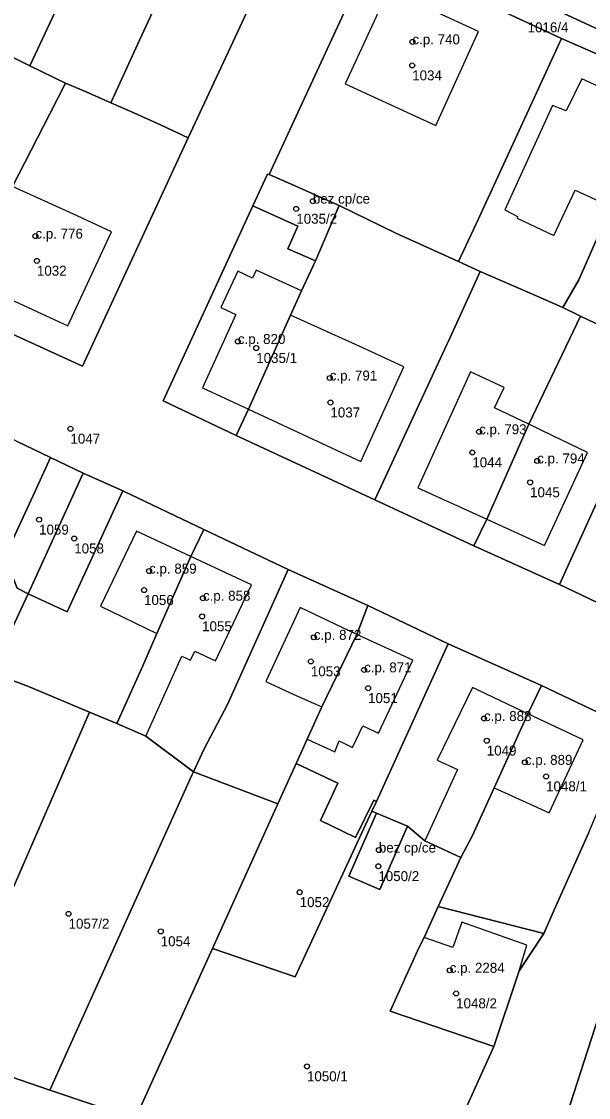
# Model space of a CAD drawing. Extents: x -878211 to -870363, y -1058464 to -1052522.
# Drawn here: x -874959.7 to -874902.9, y -1056645.6 to -1056537.8 of the extents above; entities that cross this region are included whole.
import ezdxf

# ---------------------------------------------------------------- set-up
doc = ezdxf.new("R2010")
doc.units = 0
for name, color, linetype in [('Vrstva 50', 7, 'Continuous'), ('Vrstva 51', 7, 'Continuous'), ('Vrstva 52', 7, 'Continuous')]:
    doc.layers.add(name, color=color, linetype=linetype)

msp = doc.modelspace()

# ---------------------------------------------------------------- linework, layer by layer
at = {"layer": 'Vrstva 50'}
for centre in [(-874920.51, -1056539.84994), (-874920.53, -1056542.21994), (-874930.48, -1056555.81994), (-874932.14, -1056556.58994), (-874958.27, -1056559.31994), (-874958.12, -1056561.79994), (-874937.99, -1056569.87994), (-874936.15, -1056570.53994), (-874928.79, -1056573.53994), (-874928.72, -1056575.99994), (-874954.76, -1056578.62994), (-874913.83, -1056578.92994), (-874914.51, -1056580.99994), (-874908.01, -1056581.84994), (-874908.72, -1056583.99994), (-874957.9, -1056587.73994), (-874954.38, -1056589.62994), (-874946.88, -1056592.88994), (-874947.39, -1056594.79994), (-874941.49, -1056595.60994), (-874941.57, -1056597.42994), (-874930.38, -1056599.52994), (-874930.68, -1056601.94994), (-874925.35, -1056602.78994), (-874924.95, -1056604.62994), (-874913.34, -1056607.66994), (-874913.06, -1056609.88994), (-874909.24, -1056612.05994), (-874907.12, -1056613.46994), (-874923.87, -1056620.84994), (-874923.92, -1056622.46994), (-874931.8, -1056625.07994), (-874954.95, -1056627.23994), (-874945.72, -1056628.99994), (-874916.77, -1056632.89994), (-874916.13, -1056635.21994), (-874931.07, -1056642.52994)]:
    msp.add_circle(centre, 0.25, dxfattribs=at)
at = {"layer": 'Vrstva 51'}
for points in [[(-874895.74, -1056535.41), (-874926.87, -1056520.97), (-874944.35, -1056512.87), (-874979.87, -1056496.45), (-874989.14, -1056492.13), (-874992.47, -1056490.55), (-874994.15, -1056489.56), (-874995.85, -1056495.51), (-874994.29, -1056495.76), (-874974.98, -1056504.74), (-874950.14, -1056516.23), (-874934.95, -1056523.28), (-874933.59, -1056523.93), (-874932.63, -1056524.5), (-874932.02, -1056525.03), (-874931.4, -1056526.17), (-874931.16, -1056527.54), (-874926.09, -1056529.93), (-874925.12, -1056529.32), (-874923.47, -1056529.11), (-874921.88, -1056529.32), (-874905.42, -1056536.96), (-874875.82, -1056550.68)], [(-874933.79, -1056529.77), (-874942.96, -1056549.46), (-874953.56, -1056572.34), (-874963.37, -1056567.87)], [(-874893.76, -1056599.97), (-874905.76, -1056594.22), (-874914.37, -1056590.37), (-874924.28, -1056585.74), (-874938.17, -1056579.3), (-874945.49, -1056575.82), (-874936.48, -1056556.28), (-874935.02, -1056553.11), (-874934.84, -1056553.16), (-874925.7, -1056533.32)], [(-874960.15, -1056579.87), (-874956.76, -1056581.51), (-874953.47, -1056583.09), (-874949.53, -1056584.85), (-874941.39, -1056588.72), (-874932.97, -1056592.73), (-874924.96, -1056596.33), (-874916.93, -1056600.19), (-874907.59, -1056604.37), (-874898.46, -1056608.69)], [(-874902.86, -1056619.17), (-874906.16, -1056626.46), (-874907.36, -1056629.2), (-874909.82, -1056632.96), (-874909.91, -1056633.24), (-874912.37, -1056640.52), (-874919.82, -1056657.1), (-874920.35, -1056658.27), (-874915.48, -1056659.76), (-874916.59, -1056663.88), (-874917.78, -1056667.61), (-874919.02, -1056671.5), (-874920.26, -1056675.4), (-874921.49, -1056679.32), (-874922.66, -1056682.98), (-874923.91, -1056687.06), (-874923.71, -1056687.13), (-874924.76, -1056690.78), (-874925.72, -1056694.12), (-874926.79, -1056697.8), (-874931.4, -1056696.34), (-874937.64, -1056707.11), (-874939.85, -1056712.99), (-874945.84, -1056719.49)], [(-874925.84, -1056720.71), (-874926.03, -1056718.65), (-874926.25, -1056716.23), (-874925.71, -1056711.44), (-874924.59, -1056706.35), (-874923.81, -1056703.15), (-874922.18, -1056703.19), (-874918.77, -1056690.6), (-874913.6, -1056675.22), (-874905.09, -1056647.48), (-874897.56, -1056624.22)]]:
    msp.add_lwpolyline(points, dxfattribs=at)
for points in [[(-874958.82, -1056542.24), (-874956.28, -1056536.83), (-874948.29, -1056519.7), (-874951.55, -1056518.17), (-874959.52, -1056514.3), (-874960.83, -1056517.06), (-874965.22, -1056526.61), (-874970.16, -1056537.11), (-874964.77, -1056539.33), (-874960.7, -1056541.32)], [(-874948.29, -1056519.7), (-874956.28, -1056536.83), (-874958.82, -1056542.24), (-874955.27, -1056543.98), (-874953.2, -1056544.86), (-874950.7, -1056545.97), (-874947.83, -1056539.69), (-874945.87, -1056535.39), (-874941.58, -1056525.98), (-874940.15, -1056523.31)], [(-874933.79, -1056529.77), (-874932.47, -1056526.92), (-874940.15, -1056523.31), (-874941.58, -1056525.98), (-874945.87, -1056535.39), (-874947.83, -1056539.69), (-874950.7, -1056545.97), (-874948.41, -1056546.98), (-874945.67, -1056548.2), (-874942.96, -1056549.46)], [(-874857.65, -1056561.49), (-874856.84, -1056559.46), (-874875.82, -1056550.68), (-874905.42, -1056536.96), (-874921.88, -1056529.32), (-874923.47, -1056529.11), (-874925.12, -1056529.32), (-874926.09, -1056529.93), (-874926.4, -1056530.51), (-874926.47, -1056531.18), (-874926.31, -1056532.03), (-874925.7, -1056533.32), (-874924.49, -1056530.68), (-874905.58, -1056539.53), (-874894.95, -1056544.15), (-874889.56, -1056546.64), (-874884.16, -1056549.26), (-874878.49, -1056551.51), (-874873.16, -1056554.23)], [(-874905.58, -1056539.53), (-874924.49, -1056530.68), (-874925.7, -1056533.32), (-874934.84, -1056553.16), (-874932.13, -1056554.36), (-874928.08, -1056556.15), (-874927.85, -1056556.25), (-874922.18, -1056559.01), (-874915.9, -1056561.86), (-874913.9, -1056557.58)], [(-874894.95, -1056544.15), (-874905.58, -1056539.53), (-874913.9, -1056557.58), (-874915.9, -1056561.86), (-874913.71, -1056562.86), (-874908.47, -1056565.14), (-874905.44, -1056566.48), (-874903.83, -1056563.71), (-874902.5, -1056560.65), (-874900.64, -1056556.36), (-874896.32, -1056546.88)], [(-874966.11, -1056566.64), (-874964.88, -1056563.8), (-874960.55, -1056554.35), (-874956.83, -1056547.06), (-874955.27, -1056543.98), (-874958.82, -1056542.24), (-874960.7, -1056541.32), (-874964.81, -1056549.06), (-874966.15, -1056551.71), (-874970.62, -1056561.17), (-874971.87, -1056563.94)], [(-874953.56, -1056572.34), (-874942.96, -1056549.46), (-874945.67, -1056548.2), (-874948.41, -1056546.98), (-874950.7, -1056545.97), (-874953.2, -1056544.86), (-874955.27, -1056543.98), (-874956.83, -1056547.06), (-874960.55, -1056554.35), (-874964.88, -1056563.8), (-874966.11, -1056566.64), (-874963.37, -1056567.87)], [(-874889.56, -1056546.64), (-874894.95, -1056544.15), (-874896.32, -1056546.88), (-874900.64, -1056556.36), (-874902.5, -1056560.65), (-874903.83, -1056563.71), (-874905.44, -1056566.48), (-874903.67, -1056567.35), (-874899.97, -1056569.11), (-874898.6, -1056566.25), (-874895.08, -1056558.91), (-874890.86, -1056549.43)], [(-874927.85, -1056556.25), (-874928.08, -1056556.15), (-874932.13, -1056554.36), (-874934.84, -1056553.16), (-874935.02, -1056553.11), (-874936.48, -1056556.28), (-874931.97, -1056558.33), (-874933, -1056560.61), (-874930.23, -1056561.81)], [(-874930.23, -1056561.81), (-874933, -1056560.61), (-874931.97, -1056558.33), (-874936.48, -1056556.28), (-874945.49, -1056575.82), (-874938.17, -1056579.3), (-874936.93, -1056576.66), (-874932.72, -1056567.23), (-874931.63, -1056564.8)], [(-874931.63, -1056564.8), (-874932.72, -1056567.23), (-874936.93, -1056576.66), (-874938.17, -1056579.3), (-874924.28, -1056585.74), (-874917.06, -1056570.19), (-874916.89, -1056569.86), (-874914.19, -1056563.91), (-874913.71, -1056562.86), (-874915.9, -1056561.86), (-874922.18, -1056559.01), (-874927.85, -1056556.25), (-874930.23, -1056561.81)], [(-874913.07, -1056587.7), (-874908.86, -1056578.17), (-874903.67, -1056567.35), (-874905.44, -1056566.48), (-874908.47, -1056565.14), (-874913.71, -1056562.86), (-874914.19, -1056563.91), (-874916.89, -1056569.86), (-874917.06, -1056570.19), (-874924.28, -1056585.74), (-874914.37, -1056590.37)], [(-874914.37, -1056590.37), (-874905.76, -1056594.22), (-874899.38, -1056580.14), (-874897.76, -1056576.59), (-874895.33, -1056571.3), (-874899.97, -1056569.11), (-874903.67, -1056567.35), (-874908.86, -1056578.17), (-874913.07, -1056587.7)], [(-874905.76, -1056594.22), (-874893.76, -1056599.97), (-874878.66, -1056584.31), (-874874.86, -1056580.39), (-874876.46, -1056579.67), (-874883.26, -1056576.77), (-874888.86, -1056574.41), (-874895.33, -1056571.3), (-874897.76, -1056576.59), (-874899.38, -1056580.14)], [(-874977.79, -1056600.3), (-874973.56, -1056601.97), (-874963.98, -1056605.74), (-874962.7, -1056603.05), (-874959, -1056595.16), (-874960.11, -1056594.61), (-874961.33, -1056591.45), (-874958.31, -1056584.88), (-874956.76, -1056581.51), (-874960.15, -1056579.87), (-874967.07, -1056576.64), (-874968.38, -1056579.39), (-874972.33, -1056587.85)], [(-874961.33, -1056591.45), (-874960.11, -1056594.61), (-874959, -1056595.16), (-874953.47, -1056583.09), (-874956.76, -1056581.51), (-874958.31, -1056584.88)], [(-874953.47, -1056583.09), (-874959, -1056595.16), (-874955.08, -1056596.96), (-874949.53, -1056584.85)], [(-874962.7, -1056603.05), (-874958.95, -1056604.45), (-874952.84, -1056607.02), (-874950.12, -1056608.17), (-874947.52, -1056602.38), (-874946.1, -1056599.15), (-874942.69, -1056591.44), (-874941.39, -1056588.72), (-874949.53, -1056584.85), (-874955.08, -1056596.96), (-874959, -1056595.16)], [(-874950.12, -1056608.17), (-874947.22, -1056609.44), (-874942.45, -1056613.02), (-874941.37, -1056610.71), (-874939.04, -1056606.25), (-874932.97, -1056592.73), (-874941.39, -1056588.72), (-874942.69, -1056591.44), (-874946.1, -1056599.15), (-874947.52, -1056602.38)], [(-874939.04, -1056606.25), (-874941.37, -1056610.71), (-874942.45, -1056613.02), (-874933.99, -1056616.23), (-874932.15, -1056612.17), (-874931.06, -1056609.75), (-874929.59, -1056606.48), (-874926.06, -1056599.23), (-874924.96, -1056596.33), (-874932.97, -1056592.73)], [(-874924.38, -1056615.84), (-874924.1, -1056615.97), (-874923.26, -1056614.15), (-874916.93, -1056600.19), (-874924.96, -1056596.33), (-874926.06, -1056599.23), (-874929.59, -1056606.48), (-874931.06, -1056609.75), (-874932.15, -1056612.17), (-874927.97, -1056614.14), (-874929.71, -1056617.89), (-874926.22, -1056619.58)], [(-874923.26, -1056614.15), (-874924.1, -1056615.97), (-874924.56, -1056616.96), (-874924.12, -1056617.15), (-874920.99, -1056618.47), (-874919.27, -1056619.91), (-874915.67, -1056621.61), (-874914.51, -1056619.47), (-874912.31, -1056614.6), (-874908.96, -1056607.18), (-874907.59, -1056604.37), (-874916.93, -1056600.19)], [(-874978.96, -1056637.27), (-874967.7, -1056641.16), (-874952.84, -1056607.02), (-874958.95, -1056604.45), (-874962.7, -1056603.05), (-874963.98, -1056605.74)], [(-874917.92, -1056626.51), (-874907.36, -1056629.2), (-874906.16, -1056626.46), (-874902.86, -1056619.17), (-874898.46, -1056608.69), (-874907.59, -1056604.37), (-874908.96, -1056607.18), (-874912.31, -1056614.6), (-874914.51, -1056619.47), (-874915.67, -1056621.61)], [(-874942.45, -1056613.02), (-874947.22, -1056609.44), (-874950.12, -1056608.17), (-874952.84, -1056607.02), (-874967.7, -1056641.16), (-874956.84, -1056644.91), (-874942.59, -1056613.34)], [(-874924.56, -1056616.96), (-874924.1, -1056615.97), (-874924.38, -1056615.84), (-874926.22, -1056619.58), (-874929.71, -1056617.89), (-874927.97, -1056614.14), (-874932.15, -1056612.17), (-874933.99, -1056616.23), (-874940.53, -1056630.73), (-874932.24, -1056633.56)], [(-874942.45, -1056613.02), (-874942.59, -1056613.34), (-874956.84, -1056644.91), (-874948.28, -1056647.77), (-874940.53, -1056630.73), (-874933.99, -1056616.23)], [(-874932.24, -1056633.56), (-874940.53, -1056630.73), (-874948.28, -1056647.77), (-874919.82, -1056657.1), (-874912.37, -1056640.52), (-874922.73, -1056636.98), (-874919.83, -1056630.59), (-874919.32, -1056629.61), (-874917.92, -1056626.51), (-874915.67, -1056621.61), (-874919.27, -1056619.91), (-874920.99, -1056618.47), (-874923.76, -1056624.8), (-874926.88, -1056623.45), (-874924.12, -1056617.15), (-874924.56, -1056616.96)], [(-874920.99, -1056618.47), (-874924.12, -1056617.15), (-874926.88, -1056623.45), (-874923.76, -1056624.8)], [(-874874.45, -1056634.28), (-874885.68, -1056624.94), (-874887.64, -1056627.11), (-874889.93, -1056630.24), (-874894.49, -1056627.34), (-874894.04, -1056626.44), (-874897.56, -1056624.22), (-874905.09, -1056647.48), (-874879.78, -1056653.48)], [(-874907.36, -1056629.2), (-874917.92, -1056626.51), (-874919.32, -1056629.61), (-874919.83, -1056630.59), (-874922.73, -1056636.98), (-874912.37, -1056640.52), (-874909.91, -1056633.24), (-874909.82, -1056632.96)], [(-874922.66, -1056661.95), (-874921.42, -1056657.94), (-874920.35, -1056658.27), (-874919.82, -1056657.1), (-874948.28, -1056647.77), (-874956.84, -1056644.91), (-874967.7, -1056641.16), (-874971.96, -1056650.94), (-874961.21, -1056654.58), (-874944.66, -1056660.18), (-874943.74, -1056657.25), (-874943.51, -1056656.52), (-874944.08, -1056655.15), (-874943.54, -1056653.45), (-874942.27, -1056652.68), (-874931.78, -1056656.03), (-874934.27, -1056663.69), (-874924.34, -1056667.05), (-874923.81, -1056665.68)]]:
    msp.add_lwpolyline(points, close=True, dxfattribs=at)
at = {"layer": 'Vrstva 52'}
for points in [[(-874913.88, -1056538.8), (-874922.9, -1056534.63), (-874927.24, -1056544.05), (-874918.17, -1056548.25)], [(-874904.2, -1056554.73), (-874900.64, -1056556.36), (-874896.32, -1056546.88), (-874903.55, -1056543.55), (-874905.1, -1056546.78), (-874906.49, -1056546.22), (-874911.26, -1056556.7), (-874909.97, -1056557.35), (-874910.01, -1056557.53), (-874906.35, -1056559.27)], [(-874936.48, -1056556.28), (-874931.97, -1056558.33), (-874933, -1056560.61), (-874930.23, -1056561.81), (-874927.85, -1056556.25), (-874928.08, -1056556.15), (-874932.13, -1056554.36), (-874934.84, -1056553.16), (-874935.02, -1056553.11)], [(-874964.88, -1056563.8), (-874962.15, -1056565.05), (-874955.03, -1056568.31), (-874950.65, -1056558.89), (-874954.1, -1056557.3), (-874957.71, -1056555.65), (-874960.55, -1056554.35)], [(-874932.72, -1056567.23), (-874931.63, -1056564.8), (-874936.16, -1056562.72), (-874936.51, -1056563.52), (-874937.99, -1056562.82), (-874939.71, -1056566.46), (-874938.18, -1056567.17), (-874941.52, -1056574.53), (-874936.93, -1056576.66)], [(-874936.93, -1056576.66), (-874925.66, -1056581.91), (-874921.37, -1056572.43), (-874925.47, -1056570.52), (-874932.72, -1056567.23)], [(-874914.69, -1056572.93), (-874919.95, -1056584.53), (-874913.07, -1056587.7), (-874908.86, -1056578.17), (-874912.28, -1056576.52), (-874911.33, -1056574.48)], [(-874913.07, -1056587.7), (-874907.29, -1056590.31), (-874902.97, -1056580.99), (-874906.46, -1056579.33), (-874908.86, -1056578.17)], [(-874951.75, -1056596.4), (-874946.1, -1056599.15), (-874942.69, -1056591.44), (-874948.15, -1056588.88)], [(-874947.52, -1056602.38), (-874950.12, -1056608.17), (-874947.22, -1056609.44), (-874943.62, -1056601.41), (-874942.74, -1056601.83), (-874942.3, -1056600.9), (-874940.23, -1056601.87), (-874936.64, -1056594.28), (-874942.69, -1056591.44), (-874946.1, -1056599.15)], [(-874931.74, -1056596.54), (-874935.18, -1056603.96), (-874932.38, -1056605.26), (-874929.59, -1056606.48), (-874926.06, -1056599.23)], [(-874929.59, -1056606.48), (-874931.06, -1056609.75), (-874928.28, -1056611), (-874927.86, -1056609.91), (-874926.51, -1056610.57), (-874925.46, -1056608.41), (-874923.91, -1056609.14), (-874920.48, -1056601.82), (-874926.06, -1056599.23)], [(-874919.27, -1056619.91), (-874915.67, -1056621.61), (-874914.51, -1056619.47), (-874912.31, -1056614.6), (-874908.96, -1056607.18), (-874914.5, -1056604.55), (-874918.02, -1056611.84), (-874916, -1056612.76), (-874917.47, -1056615.97)], [(-874912.31, -1056614.6), (-874908.41, -1056616.38), (-874906.8, -1056617.11), (-874903.39, -1056609.79), (-874908.96, -1056607.18)], [(-874926.88, -1056623.45), (-874923.76, -1056624.8), (-874920.99, -1056618.47), (-874924.12, -1056617.15)], [(-874919.83, -1056630.59), (-874922.73, -1056636.98), (-874912.37, -1056640.52), (-874909.91, -1056633.24), (-874909.82, -1056632.96), (-874909.04, -1056630.37), (-874915.55, -1056628.06), (-874916.45, -1056630.62), (-874919.32, -1056629.61)]]:
    msp.add_lwpolyline(points, close=True, dxfattribs=at)

# ---------------------------------------------------------------- texts
at = {"layer": 'Vrstva 50'}
for s, p in [('1016/4', (-874908.97, -1056538.899)), ('c.p. 740', (-874920.51, -1056540.1)), ('1034', (-874920.53, -1056543.709)), ('bez cp/ce', (-874930.48, -1056556.07)), ('1035/2', (-874932.14, -1056558.079)), ('c.p. 776', (-874958.27, -1056559.57)), ('1032', (-874958.12, -1056563.289)), ('c.p. 820', (-874937.99, -1056570.129)), ('1035/1', (-874936.15, -1056572.029)), ('c.p. 791', (-874928.79, -1056573.79)), ('1037', (-874928.72, -1056577.489)), ('c.p. 793', (-874913.83, -1056579.179)), ('1047', (-874954.76, -1056580.119)), ('c.p. 794', (-874908.01, -1056582.1)), ('1044', (-874914.51, -1056582.489)), ('1045', (-874908.72, -1056585.489)), ('1059', (-874957.9, -1056589.229)), ('1058', (-874954.38, -1056591.119)), ('c.p. 859', (-874946.88, -1056593.139)), ('c.p. 858', (-874941.49, -1056595.86)), ('1056', (-874947.39, -1056596.289)), ('1055', (-874941.57, -1056598.919)), ('c.p. 872', (-874930.38, -1056599.78)), ('1053', (-874930.68, -1056603.439)), ('c.p. 871', (-874925.35, -1056603.04)), ('1051', (-874924.95, -1056606.119)), ('c.p. 888', (-874913.34, -1056607.919)), ('1049', (-874913.06, -1056611.379)), ('c.p. 889', (-874909.24, -1056612.31)), ('1048/1', (-874907.12, -1056614.959)), ('bez cp/ce', (-874923.87, -1056621.1)), ('1050/2', (-874923.92, -1056623.959)), ('1052', (-874931.8, -1056626.569)), ('1057/2', (-874954.95, -1056628.729)), ('1054', (-874945.72, -1056630.489)), ('c.p. 2284', (-874916.77, -1056633.149)), ('1048/2', (-874916.13, -1056636.709)), ('1050/1', (-874931.07, -1056644.019))]:
    msp.add_text(s, height=0.999996, dxfattribs=at).set_placement(p)

doc.saveas('drawing.dxf')
